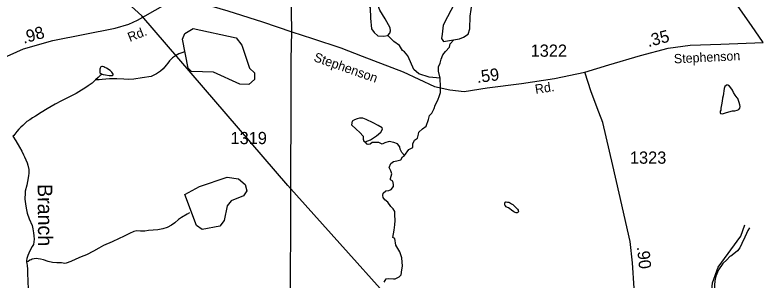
# Model space of a CAD drawing. Extents: x 2082433 to 2279600, y 546599 to 755198.
# Drawn here: x 2120022 to 2127667, y 630735 to 633447 of the extents above; entities that cross this region are included whole.
import ezdxf

# ---------------------------------------------------------------- set-up
doc = ezdxf.new("R2010")
doc.units = 0
for name, color, linetype in [('Exist Boundary Political Fire Districts', 7, 'Continuous'), ('Exist Hydrographic Creek Single Shore', 7, 'Continuous'), ('Exist Hydrographic Creek Single Shore Label', 7, 'Continuous'), ('Exist Hydrographic Misc Water Feature', 7, 'Continuous'), ('Exist Hydrographic Pond Over 1500 Sq Ft', 7, 'Continuous'), ('Exist Hydrographic Pond Under 1500 Sq Ft', 7, 'Continuous'), ('Exist Road Primary NC Attributed', 7, 'Continuous'), ('Exist Road Secondary Mileage Hundredths English Label', 7, 'Continuous'), ('Exist Road Secondary Type 51 Attributed', 7, 'Continuous'), ('Exist Road Secondary Type 51 Label', 7, 'Continuous'), ('Exist Road Secondary Type 51 Number Label', 7, 'Continuous')]:
    doc.layers.add(name, color=color, linetype=linetype)

msp = doc.modelspace()

# ---------------------------------------------------------------- linework, layer by layer
at = {"layer": 'Exist Boundary Political Fire Districts'}
msp.add_lwpolyline([(2127327.8, 624286), (2125938, 628210.8), (2122810.3, 631704), (2121318.6, 633436.6), (2117062.3, 637293.1), (2099744.2, 643507.5)], dxfattribs=at)
at = {"layer": 'Exist Hydrographic Creek Single Shore'}
msp.add_lwpolyline([(2124583.4, 633779.3), (2124509.6, 633558), (2124444.1, 633428.9), (2124399, 633340.8), (2124386.7, 633250.6), (2124380.5, 633205.5), (2124403.1, 633176.8), (2124564.9, 633203.5), (2124605.9, 633219.9), (2124655.1, 633248.5), (2124669.4, 633303.9), (2124673.5, 633435), (2124696.1, 633570.2), (2124718.6, 633685), (2124718.6, 633723.9), (2124708.4, 633752.6), (2124681.7, 633787.4), (2124624.4, 633797.7)], close=True, dxfattribs=at)
for points in [[(2124368.2, 632801.8), (2124255.5, 632810), (2124149, 632842.8), (2124097.8, 632887.9), (2124065, 632965.8), (2124036.3, 633027.2), (2124003.5, 633068.2), (2123981, 633084.6), (2123952.3, 633135.8), (2123894.9, 633174.8), (2123833.4, 633236.2)], [(2124368.2, 632801.8), (2124351.8, 632871.5), (2124351.8, 632914.5), (2124366.2, 632953.5), (2124378.5, 632994.5), (2124394.9, 633039.5), (2124423.6, 633072.3), (2124462.5, 633117.4), (2124468.6, 633152.2), (2124507.6, 633191.2)], [(2124003.5, 632010.9), (2124046.5, 632070.3), (2124089.6, 632090.8), (2124089.6, 632129.8), (2124106, 632164.6), (2124134.6, 632187.1), (2124146.9, 632226.1), (2124151, 632248.6), (2124185.9, 632283.4), (2124224.8, 632310.1), (2124247.3, 632377.7), (2124259.6, 632418.7), (2124282.2, 632441.2), (2124292.4, 632463.7), (2124304.7, 632490.4), (2124315, 632525.2), (2124343.6, 632576.4), (2124360, 632621.5), (2124372.3, 632654.3), (2124372.3, 632734.2), (2124368.2, 632775.2), (2124368.2, 632801.8)], [(2120001.7, 632206.8), (2120029.8, 632158.8), (2120070.2, 632095), (2120092.1, 632053.2), (2120110.4, 632017.2), (2120120.8, 631995.3), (2120134.6, 631963.6), (2120146.9, 631935.4), (2120152.6, 631911.4), (2120163.3, 631867.6), (2120163.3, 631827.4), (2120159.4, 631801.7), (2120149.8, 631743.5), (2120143.8, 631707.5), (2120128, 631645.5), (2120126.2, 631627.5), (2120124.5, 631563.6), (2120128.4, 631513.6), (2120136.8, 631469.7), (2120147.3, 631419.5), (2120169, 631361.8), (2120197.3, 631291.9), (2120203.9, 631260), (2120210, 631219.8), (2120216.2, 631188), (2120218.2, 631152), (2120210.4, 631100.1), (2120198.6, 631079.9), (2120179.1, 631041.9), (2120162.7, 631010), (2120155.3, 630988), (2120145.2, 630955.8), (2120141.3, 630935.7), (2120141.3, 630917.8)], [(2124003.5, 632010.9), (2123974.8, 632039.6), (2123960.5, 632074.4), (2123954.3, 632097), (2123931.8, 632129.8), (2123892.9, 632142), (2123847.8, 632152.3), (2123802.7, 632137.9), (2123774, 632125.7), (2123741.2, 632142), (2123673.6, 632142), (2123651.1, 632125.7), (2123632.6, 632121.6), (2123622.4, 632125.7), (2123599.8, 632148.2)], [(2123794.5, 630713.8), (2123817, 630748.7), (2123835.5, 630752.8), (2123890.8, 630748.7), (2123907.2, 630748.7), (2123948.2, 630767.1), (2123970.7, 630787.6), (2123974.8, 630838.8), (2123981, 630877.8), (2123976.9, 630961.8), (2123954.3, 631023.3), (2123915.4, 631090.9), (2123905.1, 631160.5), (2123882.6, 631170.8), (2123890.8, 631209.7), (2123896.9, 631244.6), (2123903.1, 631299.9), (2123909.2, 631345), (2123905.1, 631402.3), (2123905.1, 631435.1), (2123886.7, 631463.8), (2123864.2, 631486.3), (2123831.4, 631533.5), (2123802.7, 631556), (2123786.3, 631578.6), (2123780.2, 631601.1), (2123784.3, 631623.6), (2123812.9, 631646.2), (2123841.6, 631650.3), (2123868.3, 631662.6), (2123890.8, 631691.3), (2123890.8, 631713.8), (2123882.6, 631746.6), (2123860.1, 631758.9), (2123860.1, 631775.3), (2123874.4, 631820.3), (2123864.2, 631853.1), (2123847.8, 631888), (2123864.2, 631926.9), (2123890.8, 631949.4), (2123925.6, 631955.6), (2123964.6, 631965.8), (2123981, 631994.5), (2124003.5, 632010.9)], [(2126712.8, 624241.2), (2126687.8, 624333.6), (2126561.7, 624549.4), (2126552.9, 624759.5), (2126643.7, 624849.5), (2126768.8, 624850.3), (2126901.9, 624808.2), (2127010.8, 624825.7), (2127076.8, 624919.5), (2127031.9, 625510.9), (2127054.9, 626078), (2126995.8, 626233.4), (2126568.9, 626822.7), (2126589.8, 627658.8), (2126505, 628073.9), (2126554, 628322.2), (2126832.8, 629149.7), (2126881.9, 629467), (2127079.9, 629915.7), (2127150.9, 630708.1), (2127208.9, 630867.7), (2127441.1, 631184.5), (2127482.1, 631301.8)], [(2120141.3, 630917.8), (2120143.4, 630903.8), (2120145.4, 630885.6), (2120149.8, 630847.7), (2120151.8, 630783.7), (2120153.9, 630748.1), (2120154.3, 630703.8), (2120158.2, 630663.9), (2120168.6, 630614.1), (2120172.7, 630580.2), (2120166.8, 630532), (2120158.8, 630493.8), (2120151.6, 630445.9), (2120133.6, 630378), (2120120, 630347.6), (2120091.9, 630311.8), (2120062.2, 630281.8), (2120032.1, 630251.4), (2120014, 630235.5)]]:
    msp.add_lwpolyline(points, dxfattribs=at)
at = {"layer": 'Exist Hydrographic Misc Water Feature'}
for points in [[(2121755.3, 633068.1), (2121727.6, 633060.1), (2121695.8, 633047.9), (2121663.4, 633029.7), (2121631.9, 633007.7), (2121602.1, 632977.7), (2121584.1, 632953.3), (2121566.3, 632933.2), (2121536.1, 632895.2), (2121508.6, 632873), (2121468.6, 632843), (2121412.5, 632816.6), (2121322.9, 632802.2), (2121236.7, 632790.1), (2121180.8, 632785.6), (2121134.6, 632789.7), (2121064.7, 632793.4), (2120988.8, 632794.7), (2120950.9, 632790.7), (2120912.8, 632786.8), (2120883, 632782.3), (2120846.9, 632782.1)], [(2120912.8, 632840.7), (2120922.6, 632838.4), (2120948.8, 632832.8), (2120984.7, 632829), (2121013, 632826.8), (2121020.6, 632827.2), (2121026.8, 632833.2), (2121024.7, 632840.8), (2121018.8, 632851.1), (2121010.6, 632860.8), (2120996.6, 632877.1), (2120958.5, 632902.7), (2120942.3, 632910.5), (2120930.6, 632916.7), (2120916.2, 632920.5), (2120908.4, 632918.4), (2120900.4, 632914.4), (2120896.3, 632910.5), (2120892.5, 632902.6), (2120890.4, 632892.4), (2120890.8, 632884.6), (2120890.4, 632862.3), (2120890.4, 632854.6), (2120894.5, 632850.4), (2120898.4, 632846.5), (2120906.8, 632842.5), (2120912.8, 632840.7)], [(2120846.9, 632782.1), (2120831.1, 632768.3), (2120811, 632748.2), (2120771.5, 632721.8), (2120737.2, 632697.7), (2120703.8, 632677.7), (2120647.4, 632643.6), (2120612.1, 632627.5), (2120553.9, 632597), (2120498.1, 632568.9), (2120432.1, 632532.6), (2120350.3, 632488.2), (2120290.6, 632447.8), (2120232.6, 632411.5), (2120200.8, 632393.6), (2120173.1, 632375.6), (2120145, 632357.5), (2120101.4, 632317.1), (2120081.3, 632299), (2120063.4, 632279), (2120041.3, 632253.1), (2120019.5, 632226.8), (2120009.5, 632214.9), (2120001.7, 632206.8)], [(2120912.8, 632840.7), (2120893.1, 632826.3), (2120872.6, 632806.2), (2120846.9, 632782.1)], [(2127259.9, 632620.4), (2127253.8, 632594.1), (2127248.5, 632564.1), (2127242.1, 632526.2), (2127236.4, 632494.2), (2127234.7, 632474.2), (2127230.4, 632464.2), (2127228.2, 632458.1), (2127228.6, 632452), (2127228.6, 632447.9), (2127232.9, 632440), (2127236.4, 632438.2), (2127252.8, 632434.1), (2127284.5, 632444.3), (2127318.6, 632456.6), (2127356.3, 632464.6), (2127380.5, 632466.7), (2127404.5, 632472.8), (2127418.6, 632480.8), (2127428.7, 632493), (2127432.2, 632510.8), (2127429.9, 632529), (2127424.4, 632550.9), (2127417.8, 632571), (2127408, 632590.7), (2127401.6, 632599), (2127383.6, 632624.8), (2127365.9, 632654.6), (2127355.5, 632678.6), (2127339.5, 632702.5), (2127323.5, 632718.3), (2127307.7, 632728.3), (2127297.5, 632730.3), (2127291.5, 632726.3), (2127277.4, 632714.3), (2127269.2, 632694), (2127267.7, 632670.3), (2127263.6, 632642.2), (2127259.9, 632620.4)], [(2125069.2, 631530.8), (2125075.3, 631529), (2125087, 631523.2), (2125097.7, 631515.2), (2125111.6, 631507.4), (2125135.6, 631485.1), (2125147.3, 631471.5), (2125157.5, 631461.5), (2125163.9, 631451.2), (2125165.3, 631445.3), (2125167.6, 631437.6), (2125165.3, 631429.4), (2125161.6, 631425.5), (2125153.8, 631421.4), (2125149.5, 631421.3), (2125145.6, 631421.5), (2125135.6, 631427.4), (2125121.7, 631433.2), (2125095.4, 631451), (2125079.6, 631463.1), (2125065.5, 631473), (2125055.4, 631479), (2125043.3, 631484.9), (2125035.1, 631493), (2125029.4, 631500.7), (2125027.1, 631510.8), (2125027.1, 631520.9), (2125031.4, 631530.8), (2125037.2, 631534.8), (2125043.1, 631534.7), (2125057.3, 631533), (2125069.2, 631530.8)], [(2121806.8, 631422.6), (2121780.5, 631408.7), (2121724.8, 631374.6), (2121694.6, 631354.4), (2121654.8, 631320.3), (2121621, 631298.2), (2121579.2, 631273.8), (2121533, 631257.6), (2121483.8, 631247.6), (2121435.8, 631247.2), (2121385.4, 631241), (2121349.5, 631235.1), (2121305.6, 631236.8), (2121267.7, 631238.5), (2121237.8, 631232.5), (2121191.6, 631210.3), (2121171.9, 631201.9), (2121129.9, 631181.9), (2121087.9, 631159.9), (2121014.3, 631125.7), (2120928.3, 631089.2), (2120880.6, 631062.8), (2120824.6, 631030.6), (2120754.9, 630994.6), (2120698.9, 630972.2), (2120645, 630947.9), (2120593.3, 630925.7), (2120547.1, 630909.6), (2120533.4, 630905.6), (2120499.4, 630911.1), (2120449.3, 630911), (2120405.2, 630914.8), (2120363.2, 630924.9), (2120315.2, 630940.6), (2120282.8, 630950.4), (2120260.9, 630954.1), (2120239.2, 630956.2), (2120218.9, 630952), (2120199.2, 630948), (2120187.1, 630943.8), (2120175, 630937.9), (2120155.5, 630925.9), (2120141.3, 630917.8)], [(2127529.6, 631269.6), (2127513.4, 631243.7), (2127497.8, 631211.6), (2127481.6, 631175.5), (2127450.4, 631107.6), (2127428.5, 631063.5), (2127406.5, 631033.2), (2127368.8, 631003.2), (2127336.6, 630978.8), (2127328.6, 630977.2), (2127297, 630943.1), (2127257.5, 630904.8), (2127213.6, 630840.5), (2127193.9, 630800.5), (2127186.1, 630776.6), (2127176.1, 630726.5), (2127170.3, 630684.4), (2127168.9, 630614.5)]]:
    msp.add_lwpolyline(points, dxfattribs=at)
at = {"layer": 'Exist Hydrographic Pond Over 1500 Sq Ft'}
for points in [[(2123833.4, 633236.2), (2123851.9, 633260.8), (2123860.1, 633283.4), (2123856, 633316.2), (2123806.8, 633406.3), (2123749.4, 633496.5), (2123710.5, 633603), (2123665.4, 633605.1), (2123626.5, 633598.9), (2123614.2, 633572.3), (2123653.1, 633521.1), (2123657.2, 633414.5), (2123665.4, 633305.9), (2123692, 633267), (2123731, 633234.2), (2123788.3, 633228.1)], [(2123468.7, 632361.3), (2123462.5, 632324.4), (2123507.6, 632277.3), (2123546.6, 632244.5), (2123581.4, 632205.6), (2123581.4, 632176.9), (2123587.5, 632154.3), (2123603.9, 632144.1), (2123599.8, 632148.2), (2123655.2, 632170.7), (2123716.6, 632209.7), (2123761.7, 632248.6), (2123778.1, 632277.3), (2123774, 632293.7), (2123735.1, 632316.2), (2123683.8, 632344.9), (2123610.1, 632377.7), (2123577.3, 632390), (2123542.5, 632392), (2123519.9, 632385.9), (2123493.3, 632373.6)]]:
    msp.add_lwpolyline(points, close=True, dxfattribs=at)
at = {"layer": 'Exist Hydrographic Pond Under 1500 Sq Ft'}
for points in [[(2122410.9, 632736.6), (2122318.8, 632738.4), (2122051.8, 632862), (2121826.9, 632869.8), (2121793.9, 632903.3), (2121733.8, 633199.7), (2121758.8, 633258.3), (2121841.9, 633309.1), (2122284, 633211.5), (2122342, 633138.2), (2122417.9, 632903.7), (2122468.9, 632853.5), (2122468.9, 632787.9), (2122410.9, 632736.6)], [(2121933.9, 631253.6), (2121875.9, 631294.1), (2121757.8, 631611.5), (2121906.9, 631693.8), (2122189.8, 631786.4), (2122306.9, 631771), (2122374, 631713.8), (2122390.8, 631647.8), (2122357, 631596), (2122232.9, 631546.1), (2122190.9, 631494.5), (2122158.9, 631344.2), (2122116.8, 631286), (2121933.9, 631253.6)]]:
    msp.add_lwpolyline(points, dxfattribs=at)
at = {"layer": 'Exist Road Primary NC Attributed'}
msp.add_lwpolyline([(2127667.3, 633163.7), (2127548, 633337.7), (2127413.7, 633534.2), (2127331.8, 633653.5), (2127196.4, 633852.7), (2127182.5, 633873.5), (2127139.3, 633941.2), (2127111.7, 633987.9), (2127078.1, 634051.4), (2127043, 634121.8), (2127007.3, 634201), (2126992.9, 634237.3), (2126971.6, 634290.6), (2126956.8, 634335.2), (2126943.4, 634376.3), (2126925.4, 634436.9), (2126901.4, 634527.4), (2126868.5, 634671.5), (2126861.6, 634702.4), (2126823.8, 634868), (2126774.3, 635089.5), (2126710.9, 635370.8), (2126655.5, 635610.8)], dxfattribs=at)
at = {"layer": 'Exist Road Secondary Type 51 Attributed'}
for points in [[(2122850.8, 633274.7), (2122849.5, 633487.6), (2122849.5, 634017.1), (2122838.5, 634425.8), (2122854.8, 634734.9), (2122862.8, 635261.7), (2122852.1, 635502.5), (2122830.8, 635615.6), (2122784.3, 635751.3), (2122724.4, 635843.1), (2122640.6, 635942.9), (2122452.2, 636120.1), (2122156.7, 636446.5), (2121821.1, 636815.6), (2121653.4, 637000.6), (2120944.3, 637766.2), (2120654.3, 638074.9), (2120565.2, 638154.7), (2120488, 638211.9), (2120360.3, 638283.7)], [(2117918.3, 632556.3), (2118169, 632562.7), (2118514.3, 632575.4), (2118965.8, 632591.4), (2119221.4, 632612.9), (2119297.3, 632622.2), (2119398.4, 632654.8), (2119456.9, 632682.7), (2119552.7, 632734.6), (2119744.3, 632894.9), (2119874.7, 632993.4), (2120111.1, 633099.3), (2120410.3, 633186.9), (2121045.4, 633310), (2121185.1, 633352.6), (2121272.9, 633391.8), (2121532.4, 633538.2), (2121658.8, 633582.7), (2121731.9, 633594.7), (2121814.4, 633588), (2121930.2, 633566.8), (2122197.6, 633490.3), (2122551.5, 633377.2), (2122850.8, 633274.7)], [(2122843.2, 630289.2), (2122838.6, 630763.3), (2122840.1, 631277.7), (2122841.7, 631925.3), (2122844.8, 632324.3), (2122844.8, 632823.2), (2122844.1, 632991.4), (2122850.8, 633274.7)], [(2122850.8, 633274.7), (2123061.7, 633205.2), (2123352.9, 633111.3), (2123570.9, 633025.3), (2123988.6, 632866), (2124308.4, 632714.8), (2124467.6, 632679.7), (2124611.6, 632663.8), (2124848.7, 632700.4), (2125198.7, 632746.6), (2125536.1, 632796), (2125847, 632862.3)], [(2125847, 632862.3), (2126091.4, 632936.1), (2126413.4, 633031), (2126698.9, 633105.8), (2126923.2, 633136.4), (2127234.9, 633147.6), (2127667.3, 633163.7)], [(2125950.3, 628242.8), (2125981.5, 628448.4), (2126040.7, 628796.6), (2126244.2, 629689.5), (2126315.2, 629987.7), (2126349.7, 630170.7), (2126361.5, 630235.3), (2126365.8, 630303.1), (2126349.7, 630651.3), (2126332.5, 630911.3), (2126309.9, 631130.3), (2126197.9, 631622.8), (2126131.2, 631908), (2126030, 632347.7), (2125990.2, 632452.2), (2125911.6, 632659.9), (2125847, 632862.3)]]:
    msp.add_lwpolyline(points, dxfattribs=at)

# ---------------------------------------------------------------- texts
at = {"layer": 'Exist Hydrographic Creek Single Shore Label'}
msp.add_text('Branch', height=150, rotation=270.37692, dxfattribs=at).set_placement((2120254.3, 631716.9))
at = {"layer": 'Exist Road Secondary Mileage Hundredths English Label'}
for s, rotation, p in [('.98', 16.31793, (2120111.9, 633150.9)), ('.35', 14.68488, (2126495.5, 633117.1)), ('.59', 7.51463, (2124747.4, 632750.1)), ('.90', 275.89173, (2126378.4, 631074.7))]:
    msp.add_text(s, height=125, rotation=rotation, dxfattribs=at).set_placement(p)
at = {"layer": 'Exist Road Secondary Type 51 Label'}
for s, rotation, p in [('Rd.', 21.56343, (2121196.5, 633170.4)), ('Stephenson', 340.64648, (2123068.6, 632976.7)), ('Stephenson', 2.81316, (2126758.8, 632950.7)), ('Rd.', 8.69738, (2125344, 632638.7))]:
    msp.add_text(s, height=95, rotation=rotation, dxfattribs=at).set_placement(p)
at = {"layer": 'Exist Road Secondary Type 51 Number Label'}
for s, p in [('1322', (2125292, 633019.2)), ('1319', (2122225.1, 632125.3)), ('1323', (2126306.9, 631925.2))]:
    msp.add_text(s, height=125, dxfattribs=at).set_placement(p)

doc.saveas('drawing.dxf')
